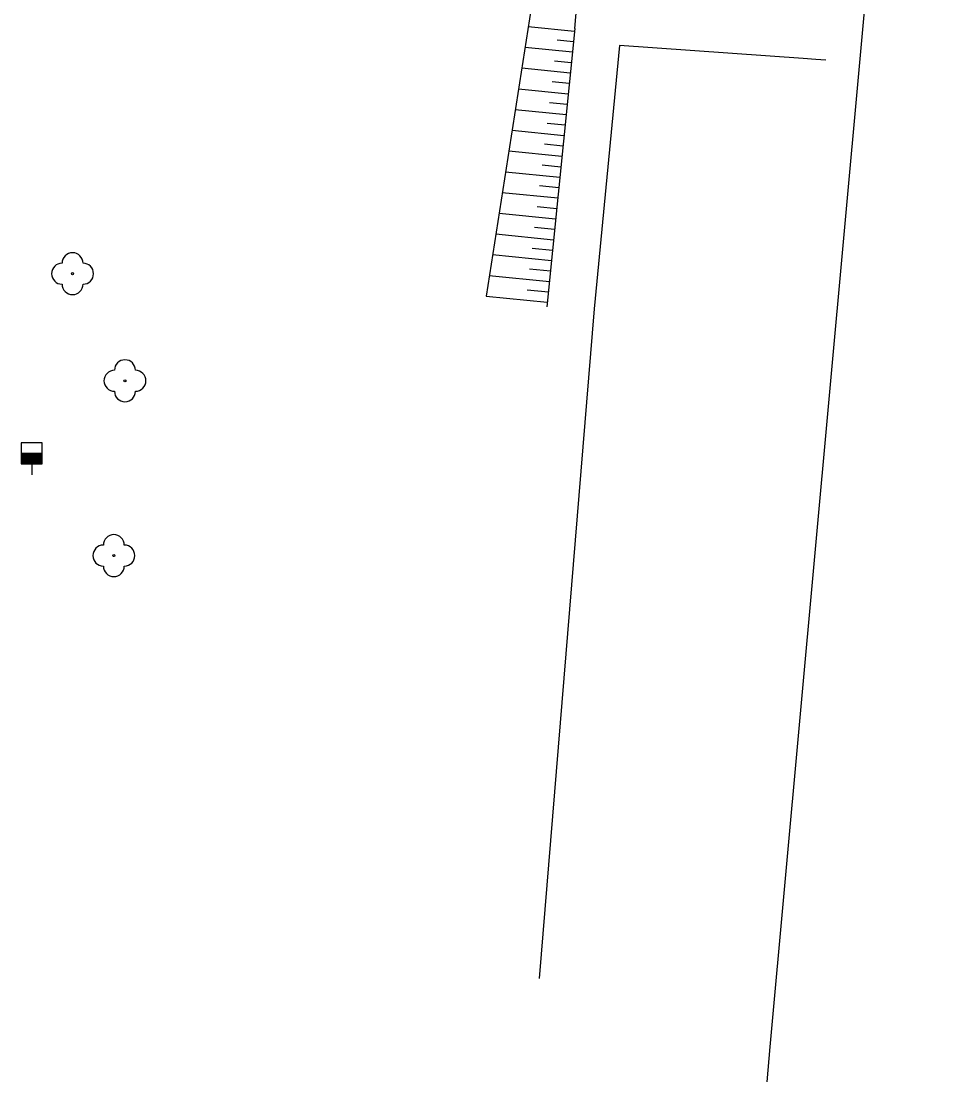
# Model space of a CAD drawing. Extents: x -539244 to -537359, y -1183785 to -1181851.
# Drawn here: x -537408.6 to -537364.4, y -1181992.1 to -1181941.5 of the extents above; entities that cross this region are included whole.
import ezdxf

# ---------------------------------------------------------------- set-up
doc = ezdxf.new("R2010")
doc.units = 0
for name, color, linetype in [('Vrstva 11', 7, 'Continuous'), ('Vrstva 14', 7, 'Continuous'), ('Vrstva 15', 7, 'Continuous'), ('Vrstva 22', 7, 'Continuous'), ('Vrstva 28', 7, 'Continuous'), ('Vrstva 5', 7, 'Continuous')]:
    doc.layers.add(name, color=color, linetype=linetype)

msp = doc.modelspace()

# ---------------------------------------------------------------- linework, layer by layer
at = {"layer": 'Vrstva 11'}
msp.add_lwpolyline([(-537373.041, -1181992.065), (-537372.894, -1181990.398), (-537364.37, -1181896.81)], dxfattribs=at)
at = {"layer": 'Vrstva 14'}
for p, q in [((-537383.92, -1181938.44), (-537386.45, -1181954.58)), ((-537382.22, -1181941.81), (-537381.946, -1181938.609)), ((-537382.22, -1181941.81), (-537383.55, -1181955.09))]:
    msp.add_line(p, q, dxfattribs=at)
at = {"layer": 'Vrstva 15'}
for p, q in [((-537384.434, -1181941.717), (-537382.233, -1181941.937)), ((-537383.063, -1181942.357), (-537382.283, -1181942.435)), ((-537384.589, -1181942.706), (-537382.332, -1181942.932)), ((-537383.182, -1181943.35), (-537382.382, -1181943.43)), ((-537384.744, -1181943.696), (-537382.432, -1181943.927)), ((-537384.899, -1181944.685), (-537382.532, -1181944.922)), ((-537383.301, -1181944.343), (-537382.482, -1181944.425)), ((-537385.054, -1181945.675), (-537382.631, -1181945.917)), ((-537383.42, -1181945.336), (-537382.582, -1181945.42)), ((-537385.209, -1181946.664), (-537382.731, -1181946.912)), ((-537383.539, -1181946.329), (-537382.681, -1181946.415)), ((-537385.364, -1181947.654), (-537382.831, -1181947.907)), ((-537383.658, -1181947.322), (-537382.781, -1181947.41)), ((-537385.519, -1181948.643), (-537382.93, -1181948.902)), ((-537383.777, -1181948.315), (-537382.88, -1181948.405)), ((-537385.674, -1181949.633), (-537383.03, -1181949.898)), ((-537383.896, -1181949.308), (-537382.98, -1181949.4)), ((-537385.83, -1181950.622), (-537383.13, -1181950.893)), ((-537384.015, -1181950.301), (-537383.08, -1181950.395)), ((-537385.985, -1181951.612), (-537383.229, -1181951.888)), ((-537384.134, -1181951.294), (-537383.179, -1181951.39)), ((-537386.14, -1181952.601), (-537383.329, -1181952.883)), ((-537384.253, -1181952.288), (-537383.279, -1181952.385)), ((-537384.372, -1181953.281), (-537383.379, -1181953.38)), ((-537386.295, -1181953.591), (-537383.429, -1181953.878)), ((-537384.491, -1181954.274), (-537383.478, -1181954.375)), ((-537386.45, -1181954.58), (-537383.528, -1181954.873))]:
    msp.add_line(p, q, dxfattribs=at)
at = {"layer": 'Vrstva 22'}
for centre in [(-537406.18, -1181953.51), (-537403.68, -1181958.62), (-537404.21, -1181966.96)]:
    msp.add_circle(centre, 0.05, dxfattribs=at)
for centre, start, end in [((-537406.18, -1181953.01), 0, 180), ((-537406.68, -1181953.51), 90, 270), ((-537405.68, -1181953.51), 270, 90), ((-537406.18, -1181954.01), 180, 0), ((-537403.68, -1181958.12), 0, 180), ((-537404.18, -1181958.62), 90, 270), ((-537403.18, -1181958.62), 270, 90), ((-537403.68, -1181959.12), 180, 0), ((-537404.21, -1181966.46), 0, 180), ((-537404.71, -1181966.96), 90, 270), ((-537403.71, -1181966.96), 270, 90), ((-537404.21, -1181967.46), 180, 0)]:
    msp.add_arc(centre, 0.5, start, end, dxfattribs=at)
at = {"layer": 'Vrstva 28'}
for p, q in [((-537408.63, -1181962.08), (-537407.63, -1181962.08)), ((-537408.63, -1181962.13), (-537407.63, -1181962.13)), ((-537408.63, -1181962.18), (-537407.63, -1181962.18)), ((-537408.63, -1181962.23), (-537407.63, -1181962.23)), ((-537408.63, -1181962.28), (-537407.63, -1181962.28)), ((-537408.63, -1181962.33), (-537407.63, -1181962.33)), ((-537408.63, -1181962.38), (-537407.63, -1181962.38)), ((-537408.63, -1181962.43), (-537407.63, -1181962.43)), ((-537408.63, -1181962.48), (-537407.63, -1181962.48)), ((-537408.63, -1181962.53), (-537407.63, -1181962.53)), ((-537408.13, -1181962.58), (-537408.13, -1181963.11))]:
    msp.add_line(p, q, dxfattribs=at)
msp.add_lwpolyline([(-537408.63, -1181962.58), (-537407.63, -1181962.58), (-537407.63, -1181961.58), (-537408.63, -1181961.58)], close=True, dxfattribs=at)
at = {"layer": 'Vrstva 5'}
for p, q in [((-537380.09, -1181942.63), (-537381.29, -1181955.19)), ((-537381.29, -1181955.19), (-537383.91, -1181987.14))]:
    msp.add_line(p, q, dxfattribs=at)
msp.add_lwpolyline([(-537370.24, -1181943.33), (-537370.708, -1181943.291), (-537371.311, -1181943.249), (-537380.09, -1181942.63)], dxfattribs=at)

doc.saveas('drawing.dxf')
